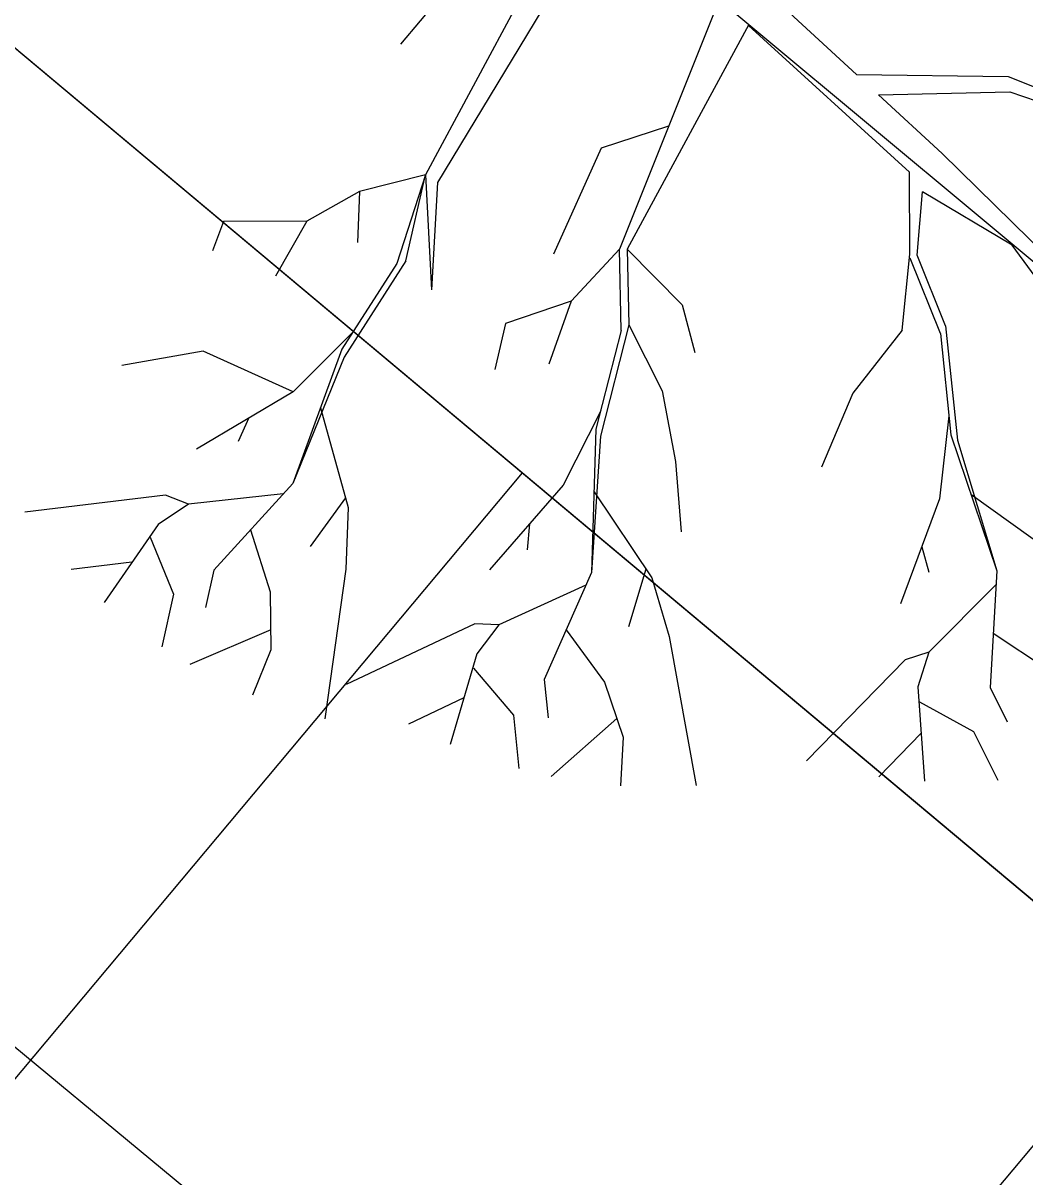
# Model space of a CAD drawing. Extents: x -438233 to -437334, y -1133133 to -1132623.
# Drawn here: x -438090.984 to -438087.943, y -1132977.205 to -1132973.703 of the extents above; entities that cross this region are included whole.
import ezdxf

# ---------------------------------------------------------------- set-up
doc = ezdxf.new("R2010")
doc.units = 0
for name, color, linetype in [('Vrstva 1', 7, 'Continuous'), ('Vrstva 10', 7, 'Continuous'), ('Vrstva 50', 7, 'Continuous')]:
    doc.layers.add(name, color=color, linetype=linetype)

msp = doc.modelspace()

# ---------------------------------------------------------------- linework, layer by layer
at = {"layer": 'Vrstva 1'}
for p, q in [((-438091.5768, -1132973.3017), (-438066.2807, -1132994.4939)), ((-438089.4385, -1132973.5605), (-438089.7626, -1132974.1637)), ((-438089.3627, -1132973.5855), (-438089.7263, -1132974.1871)), ((-438088.7772, -1132973.5613), (-438088.4547, -1132973.8589)), ((-438089.6981, -1132973.6), (-438089.8384, -1132973.7669)), ((-438088.8587, -1132973.6008), (-438089.1732, -1132974.3895)), ((-438088.7812, -1132973.7073), (-438089.1498, -1132974.3887)), ((-438088.7821, -1132973.7105), (-438088.2934, -1132974.1556)), ((-438088.4547, -1132973.8589), (-438087.9942, -1132973.8653)), ((-438087.9942, -1132973.8653), (-438087.6676, -1132973.9943)), ((-438088.3877, -1132973.921), (-438087.9886, -1132973.9113)), ((-438088.3877, -1132973.921), (-438088.1942, -1132974.0992)), ((-438087.9886, -1132973.9113), (-438087.6926, -1132974.0145)), ((-438089.0248, -1132974.0161), (-438089.2288, -1132974.0822)), ((-438089.2288, -1132974.0822), (-438089.3739, -1132974.404)), ((-438088.1942, -1132974.0992), (-438087.8749, -1132974.4129)), ((-438089.7626, -1132974.1637), (-438089.9626, -1132974.2145)), ((-438089.7626, -1132974.1637), (-438089.8489, -1132974.4322)), ((-438089.8215, -1132974.4242), (-438089.7626, -1132974.1637)), ((-438089.7626, -1132974.1637), (-438089.7441, -1132974.5121)), ((-438088.2926, -1132974.404), (-438088.2934, -1132974.1556)), ((-438089.9626, -1132974.2145), (-438090.1223, -1132974.304)), ((-438089.9626, -1132974.2145), (-438089.9683, -1132974.3685)), ((-438089.7263, -1132974.1871), (-438089.7441, -1132974.5121)), ((-438088.27, -1132974.4072), (-438088.2539, -1132974.2153)), ((-438087.9821, -1132974.3774), (-438088.2539, -1132974.2153)), ((-438090.3755, -1132974.3048), (-438090.4086, -1132974.3943)), ((-438090.1223, -1132974.304), (-438090.3755, -1132974.3048)), ((-438090.1223, -1132974.304), (-438090.2174, -1132974.4709)), ((-438089.1732, -1132974.3895), (-438089.3207, -1132974.5467)), ((-438089.1683, -1132974.6362), (-438089.1732, -1132974.3895)), ((-438089.1498, -1132974.3887), (-438088.9837, -1132974.558)), ((-438089.1498, -1132974.3887), (-438089.1449, -1132974.6193)), ((-438087.7265, -1132974.7258), (-438087.9821, -1132974.3774)), ((-438089.8215, -1132974.4242), (-438090.0094, -1132974.7169)), ((-438088.316, -1132974.6346), (-438088.2926, -1132974.404)), ((-438088.1998, -1132974.6451), (-438088.2918, -1132974.4161)), ((-438088.1845, -1132974.6217), (-438088.27, -1132974.4072)), ((-438089.8489, -1132974.4322), (-438090.0158, -1132974.6927)), ((-438089.3207, -1132974.5467), (-438089.5199, -1132974.6145)), ((-438089.3207, -1132974.5467), (-438089.3877, -1132974.7379)), ((-438088.9837, -1132974.558), (-438088.9449, -1132974.7024)), ((-438089.5199, -1132974.6145), (-438089.5522, -1132974.7548)), ((-438089.1683, -1132974.6362), (-438089.2449, -1132974.9354)), ((-438089.1449, -1132974.6193), (-438089.2312, -1132974.9572)), ((-438089.1449, -1132974.6193), (-438089.0441, -1132974.8193)), ((-438088.316, -1132974.6346), (-438088.4659, -1132974.8266)), ((-438088.1845, -1132974.6217), (-438088.1474, -1132974.9693)), ((-438089.9844, -1132974.6427), (-438090.1642, -1132974.8217)), ((-438088.1998, -1132974.6451), (-438088.1676, -1132974.9532)), ((-438090.4368, -1132974.6983), (-438090.6835, -1132974.7419)), ((-438090.1642, -1132974.8217), (-438090.4368, -1132974.6983)), ((-438090.0158, -1132974.6927), (-438090.165, -1132975.1007)), ((-438090.0094, -1132974.7169), (-438090.165, -1132975.1007)), ((-438090.1642, -1132974.8217), (-438090.4569, -1132974.9959)), ((-438089.0441, -1132974.8193), (-438089.0038, -1132975.0338)), ((-438088.4659, -1132974.8266), (-438088.5603, -1132975.0507)), ((-438090.0812, -1132974.8709), (-438089.9973, -1132975.1733)), ((-438089.2304, -1132974.8798), (-438089.3449, -1132975.1056)), ((-438090.2981, -1132974.9007), (-438090.3303, -1132974.9733)), ((-438088.174, -1132974.8951), (-438088.2023, -1132975.1467)), ((-438089.2449, -1132974.9354), (-438089.2586, -1132975.3701)), ((-438088.1676, -1132974.9532), (-438088.0289, -1132975.3652)), ((-438089.2312, -1132974.9572), (-438089.2586, -1132975.3701)), ((-438088.1474, -1132974.9693), (-438088.0289, -1132975.3652)), ((-438089.0038, -1132975.0338), (-438088.9869, -1132975.2475)), ((-438089.4688, -1132975.0677), (-438092.3586, -1132978.5172)), ((-438089.4688, -1132975.0677), (-438092.3586, -1132978.5172)), ((-438090.165, -1132975.1007), (-438090.4045, -1132975.3636)), ((-438089.3449, -1132975.1056), (-438089.5683, -1132975.3628)), ((-438089.2506, -1132975.1257), (-438089.0756, -1132975.387)), ((-438090.5513, -1132975.1362), (-438090.9779, -1132975.1878)), ((-438090.4819, -1132975.1628), (-438090.5739, -1132975.2249)), ((-438090.4819, -1132975.1628), (-438090.5513, -1132975.1362)), ((-438090.1941, -1132975.1314), (-438090.4819, -1132975.1628)), ((-438090.0054, -1132975.1435), (-438090.1118, -1132975.2918)), ((-438088.2023, -1132975.1467), (-438088.3208, -1132975.466)), ((-438088.1071, -1132975.133), (-438087.8507, -1132975.3168)), ((-438089.9973, -1132975.1733), (-438090.0037, -1132975.3604)), ((-438090.5739, -1132975.2249), (-438090.7376, -1132975.4612)), ((-438089.4465, -1132975.2233), (-438089.4538, -1132975.3023)), ((-438090.5981, -1132975.2636), (-438090.5271, -1132975.4362)), ((-438090.2932, -1132975.241), (-438090.2336, -1132975.4289)), ((-438088.2563, -1132975.2927), (-438088.2353, -1132975.3693)), ((-438090.6537, -1132975.3394), (-438090.8376, -1132975.362)), ((-438090.4045, -1132975.3636), (-438090.4295, -1132975.4773)), ((-438090.0037, -1132975.3604), (-438090.0683, -1132975.8144)), ((-438089.2586, -1132975.3701), (-438089.4022, -1132975.6959)), ((-438089.0933, -1132975.3604), (-438089.1465, -1132975.5354)), ((-438088.0289, -1132975.3652), (-438088.049, -1132975.7192)), ((-438089.2756, -1132975.4088), (-438089.5393, -1132975.5297)), ((-438089.0756, -1132975.387), (-438089.0232, -1132975.5652)), ((-438088.0305, -1132975.4072), (-438088.2353, -1132975.612)), ((-438090.5271, -1132975.4362), (-438090.5626, -1132975.5967)), ((-438090.2336, -1132975.4289), (-438090.232, -1132975.6055)), ((-438090.232, -1132975.5451), (-438090.4779, -1132975.6499)), ((-438089.6126, -1132975.5265), (-438090.0029, -1132975.7104)), ((-438089.5393, -1132975.5297), (-438089.6126, -1132975.5265)), ((-438089.5393, -1132975.5297), (-438089.6062, -1132975.6176)), ((-438089.3352, -1132975.5451), (-438089.2191, -1132975.7031)), ((-438089.0232, -1132975.5652), (-438088.9409, -1132976.0168)), ((-438088.0394, -1132975.5547), (-438087.8749, -1132975.6636)), ((-438090.232, -1132975.6055), (-438090.2876, -1132975.7426)), ((-438089.6062, -1132975.6176), (-438089.6876, -1132975.8926)), ((-438088.2353, -1132975.612), (-438088.3063, -1132975.6354)), ((-438088.2353, -1132975.612), (-438088.2684, -1132975.7176)), ((-438088.3063, -1132975.6354), (-438088.6063, -1132975.9426)), ((-438089.6167, -1132975.6612), (-438089.4957, -1132975.8039)), ((-438089.4022, -1132975.6959), (-438089.3901, -1132975.812)), ((-438089.2191, -1132975.7031), (-438089.1627, -1132975.87)), ((-438088.2684, -1132975.7176), (-438088.2482, -1132976.0039)), ((-438088.049, -1132975.7192), (-438087.9974, -1132975.8241)), ((-438089.6457, -1132975.7515), (-438089.8134, -1132975.8313)), ((-438088.2627, -1132975.7628), (-438088.099, -1132975.8531)), ((-438089.4957, -1132975.8039), (-438089.4788, -1132975.966)), ((-438089.182, -1132975.8136), (-438089.3812, -1132975.9894)), ((-438088.2579, -1132975.8579), (-438088.3869, -1132975.991)), ((-438088.099, -1132975.8531), (-438088.0256, -1132976.0007)), ((-438089.1627, -1132975.87), (-438089.1707, -1132976.0184)), ((-438087.5524, -1132976.6732), (-438090.4422, -1132980.1227))]:
    msp.add_line(p, q, dxfattribs=at)
at = {"layer": 'Vrstva 10'}
for points in [[(-438092.752, -1132970.399), (-438076.4, -1132984.021)], [(-438095.722, -1132972.904), (-438079.649, -1132986.224)]]:
    msp.add_lwpolyline(points, dxfattribs=at)
at = {"layer": 'Vrstva 50'}
msp.add_lwpolyline([(-438091.5768, -1132973.3017), (-438066.2733, -1132994.5002), (-438069.1631, -1132997.9497), (-438094.4666, -1132976.7512)], close=True, dxfattribs=at)

doc.saveas('drawing.dxf')
